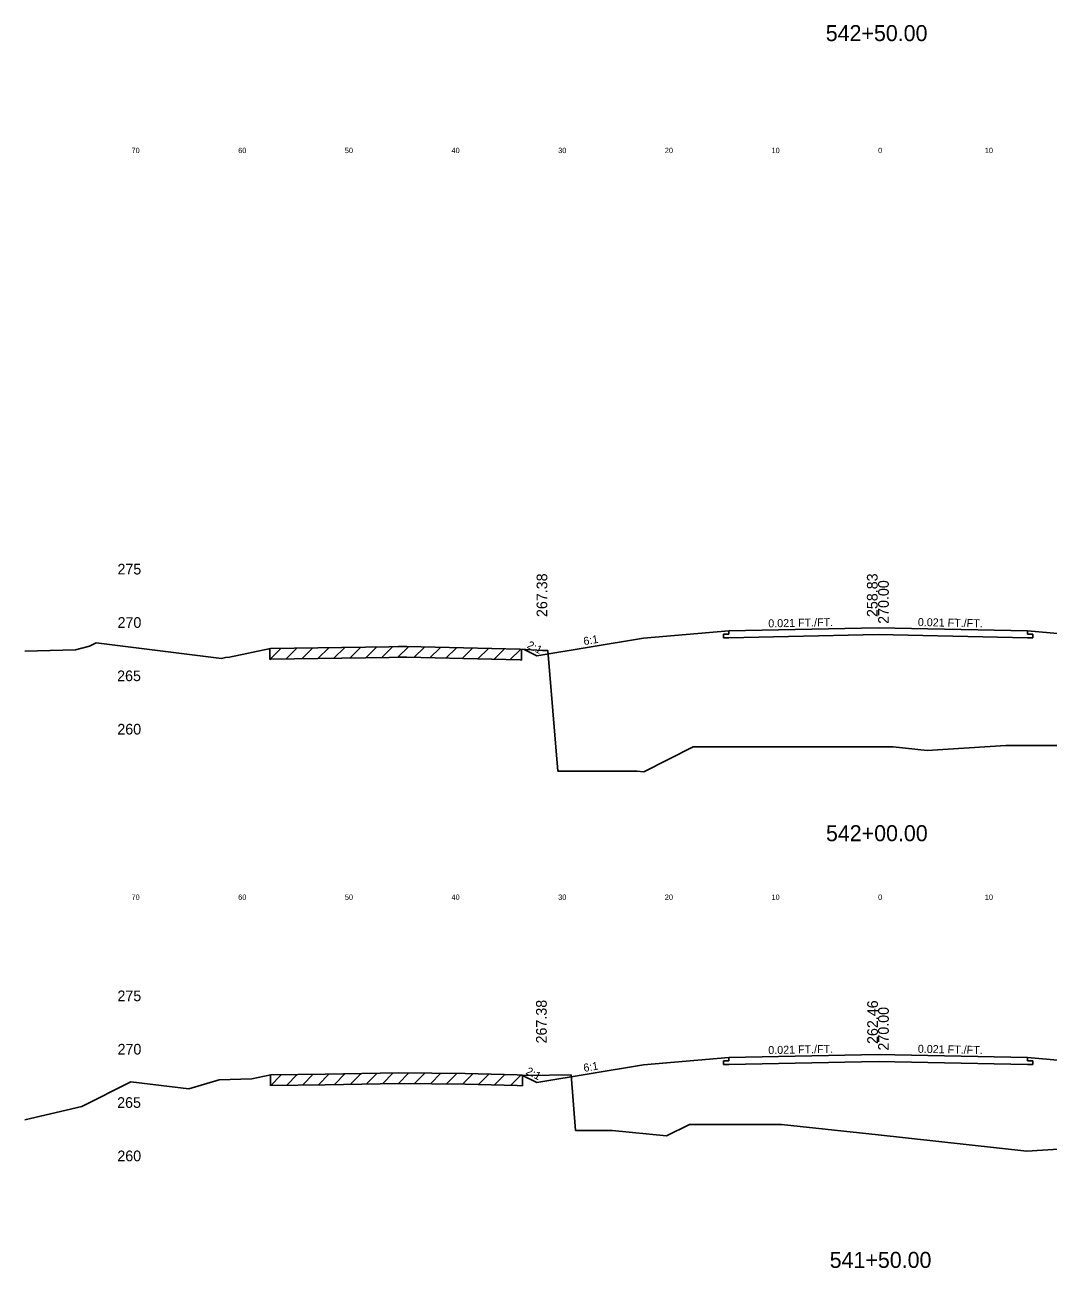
# Model space of a CAD drawing. Extents: x 1000 to 1162, y 999 to 8520.
# Drawn here: x 1000 to 1095.9, y 6300 to 6416.5 of the extents above; entities that cross this region are included whole.
import ezdxf

# ---------------------------------------------------------------- set-up
doc = ezdxf.new("R2010")
doc.units = 0
for name, color, linetype in [('Level 10', 7, 'Continuous'), ('Level 11', 7, 'Continuous'), ('Level 12', 7, 'Continuous'), ('Level 3', 7, 'Continuous'), ('Level 32', 7, 'Continuous'), ('Level 33', 7, 'Continuous'), ('Level 56', 7, 'Continuous'), ('Level 59', 7, 'Continuous'), ('Level 6', 7, 'Continuous'), ('Level 60', 7, 'Continuous'), ('Level 61', 7, 'Continuous'), ('Level 7', 7, 'Continuous')]:
    doc.layers.add(name, color=color, linetype=linetype)

msp = doc.modelspace()

# ---------------------------------------------------------------- linework, layer by layer
at = {"layer": 'Level 11'}
for p, q in [((1066, 6359.41), (1065.5, 6359.4)), ((1065.5, 6359.4), (1065.5, 6359.06)), ((1065.5, 6359.06), (1066, 6359.07)), ((1066, 6359.71), (1066, 6359.41)), ((1094, 6359.41), (1094, 6359.71)), ((1094.5, 6359.4), (1094, 6359.41)), ((1094, 6359.07), (1094.5, 6359.06)), ((1094.5, 6359.06), (1094.5, 6359.4)), ((1066, 6319.41), (1065.5, 6319.4)), ((1065.5, 6319.4), (1065.5, 6319.06)), ((1065.5, 6319.06), (1066, 6319.07)), ((1066, 6319.71), (1066, 6319.41)), ((1094, 6319.41), (1094, 6319.71)), ((1094.5, 6319.4), (1094, 6319.41)), ((1094, 6319.07), (1094.5, 6319.06)), ((1094.5, 6319.06), (1094.5, 6319.4))]:
    msp.add_line(p, q, dxfattribs=at)
at = {"layer": 'Level 12'}
for p, q in [((1080, 6359.36), (1066, 6359.07)), ((1094, 6359.07), (1080, 6359.36)), ((1080, 6319.36), (1066, 6319.07)), ((1094, 6319.07), (1080, 6319.36))]:
    msp.add_line(p, q, dxfattribs=at)
at = {"layer": 'Level 59'}
for p, q in [((1066, 6359.71), (1080, 6360)), ((1080, 6360), (1094, 6359.71)), ((1066, 6319.71), (1080, 6320)), ((1080, 6320), (1094, 6319.71))]:
    msp.add_line(p, q, dxfattribs=at)
at = {"layer": 'Level 6'}
for p, q in [((1058, 6359.04), (1066, 6359.71)), ((1094, 6359.71), (1102, 6359.04)), ((1058, 6319.04), (1066, 6319.71)), ((1094, 6319.71), (1102, 6319.04))]:
    msp.add_line(p, q, dxfattribs=at)
at = {"layer": 'Level 60'}
for p, q in [((1000, 6357.82), (1004.75, 6357.95)), ((1004.75, 6357.95), (1006.07, 6358.27)), ((1006.07, 6358.27), (1006.69, 6358.58)), ((1006.69, 6358.58), (1018.44, 6357.12)), ((1019.2, 6357.24), (1023.03, 6358.05)), ((1023.03, 6358.05), (1034.15, 6358.23)), ((1034.15, 6358.23), (1035.03, 6358.25)), ((1035.03, 6358.25), (1035.82, 6358.24)), ((1035.82, 6358.24), (1046.43, 6357.99)), ((1046.43, 6357.99), (1048.53, 6357.87)), ((1048.53, 6357.87), (1049.04, 6357.87)), ((1049.04, 6357.87), (1049.97, 6346.55)), ((1018.44, 6357.12), (1018.81, 6357.23)), ((1018.81, 6357.23), (1019.2, 6357.24)), ((1058.04, 6346.5), (1062.67, 6348.83)), ((1062.67, 6348.83), (1080, 6348.83)), ((1080, 6348.83), (1081.41, 6348.83)), ((1081.41, 6348.83), (1084.6, 6348.49)), ((1084.6, 6348.49), (1091.98, 6348.96)), ((1091.98, 6348.96), (1098.42, 6348.96)), ((1049.97, 6346.55), (1057.39, 6346.57)), ((1057.39, 6346.57), (1058.04, 6346.5)), ((1021.29, 6317.71), (1023.05, 6318.09)), ((1023.05, 6318.09), (1028.17, 6318.17)), ((1028.17, 6318.17), (1035.02, 6318.3)), ((1035.02, 6318.3), (1041.27, 6318.21)), ((1041.27, 6318.21), (1046.16, 6318.1)), ((1046.16, 6318.1), (1047.13, 6318.04)), ((1047.13, 6318.04), (1051.21, 6318.1)), ((1051.21, 6318.1), (1051.64, 6312.87)), ((1005.35, 6315.14), (1009.95, 6317.45)), ((1009.95, 6317.45), (1015.36, 6316.78)), ((1015.36, 6316.78), (1018.22, 6317.62)), ((1018.22, 6317.62), (1021.29, 6317.71)), ((1000, 6313.87), (1005.35, 6315.14)), ((1060.17, 6312.37), (1062.31, 6313.44)), ((1062.31, 6313.44), (1070.95, 6313.44)), ((1070.95, 6313.44), (1080, 6312.46)), ((1051.64, 6312.87), (1055.06, 6312.88)), ((1055.06, 6312.88), (1060.17, 6312.37)), ((1080, 6312.46), (1093.95, 6310.95)), ((1093.95, 6310.95), (1097.38, 6311.16))]:
    msp.add_line(p, q, dxfattribs=at)
at = {"layer": 'Level 61'}
for p, q in [((1024.01, 6358.06), (1022.98, 6357.04)), ((1022.98, 6358.04), (1022.98, 6357.04)), ((1025.5, 6358.09), (1024.48, 6357.07)), ((1027, 6358.11), (1025.98, 6357.1)), ((1028.5, 6358.14), (1027.48, 6357.12)), ((1030, 6358.16), (1028.98, 6357.15)), ((1031.5, 6358.19), (1030.48, 6357.17)), ((1033, 6358.21), (1031.98, 6357.2)), ((1034.5, 6358.24), (1033.48, 6357.22)), ((1035.97, 6358.23), (1034.98, 6357.25)), ((1037.46, 6358.2), (1036.48, 6357.22)), ((1038.96, 6358.16), (1037.98, 6357.19)), ((1040.46, 6358.13), (1039.48, 6357.15)), ((1041.96, 6358.09), (1040.98, 6357.11)), ((1043.46, 6358.06), (1042.48, 6357.08)), ((1044.96, 6358.02), (1043.98, 6357.04)), ((1046.46, 6357.98), (1045.48, 6357.01)), ((1046.55, 6356.98), (1046.55, 6357.98)), ((1022.98, 6357.04), (1023.03, 6357.05)), ((1023.03, 6357.05), (1034.15, 6357.23)), ((1034.15, 6357.23), (1035.03, 6357.25)), ((1035.03, 6357.25), (1035.82, 6357.24)), ((1035.82, 6357.24), (1046.43, 6356.99)), ((1046.43, 6356.99), (1046.55, 6356.98)), ((1024.04, 6318.1), (1023.02, 6317.08)), ((1023.02, 6318.08), (1023.02, 6317.08)), ((1025.54, 6318.13), (1024.52, 6317.11)), ((1027.04, 6318.15), (1026.02, 6317.14)), ((1028.54, 6318.18), (1027.52, 6317.16)), ((1030.04, 6318.21), (1029.02, 6317.19)), ((1031.54, 6318.23), (1030.52, 6317.21)), ((1033.04, 6318.26), (1032.02, 6317.24)), ((1034.54, 6318.29), (1033.52, 6317.27)), ((1036.01, 6318.28), (1035.02, 6317.3)), ((1037.51, 6318.26), (1036.52, 6317.28)), ((1039.01, 6318.24), (1038.02, 6317.26)), ((1040.51, 6318.22), (1039.52, 6317.24)), ((1042, 6318.19), (1041.02, 6317.21)), ((1043.5, 6318.16), (1042.52, 6317.18)), ((1045, 6318.12), (1044.02, 6317.15)), ((1046.49, 6318.08), (1045.52, 6317.11)), ((1046.65, 6317.07), (1046.65, 6318.07)), ((1023.02, 6317.08), (1023.05, 6317.09)), ((1023.05, 6317.09), (1028.17, 6317.17)), ((1028.17, 6317.17), (1035.02, 6317.3)), ((1035.02, 6317.3), (1041.27, 6317.21)), ((1041.27, 6317.21), (1046.16, 6317.1)), ((1046.16, 6317.1), (1046.65, 6317.07))]:
    msp.add_line(p, q, dxfattribs=at)
at = {"layer": 'Level 7'}
for p, q in [((1048, 6357.38), (1058, 6359.04)), ((1046.82, 6357.96), (1048, 6357.38)), ((1048, 6317.38), (1058, 6319.04)), ((1046.61, 6318.07), (1048, 6317.38))]:
    msp.add_line(p, q, dxfattribs=at)

# ---------------------------------------------------------------- texts
at = {"layer": 'Level 10'}
for s, p in [('258.83', (1079.95, 6361.01)), ('262.46', (1079.98, 6320.99))]:
    msp.add_text(s, height=1, rotation=90, dxfattribs=at).set_placement(p)
at = {"layer": 'Level 11'}
for s, p in [(' 275', (1008.31, 6365)), (' 270', (1008.32, 6360)), (' 265', (1008.28, 6355)), (' 260', (1008.3, 6350)), (' 275', (1008.31, 6325)), (' 270', (1008.32, 6320)), (' 265', (1008.28, 6315)), (' 260', (1008.3, 6310))]:
    msp.add_text(s, height=1, dxfattribs=at).set_placement(p)
at = {"layer": 'Level 3'}
for s, p in [('542+50.00', (1075.09, 6415)), ('542+00.00', (1075.11, 6340)), ('541+50.00', (1075.46, 6300))]:
    msp.add_text(s, height=1.5, dxfattribs=at).set_placement(p)
at = {"layer": 'Level 32'}
for s, rotation, p in [('0.021 FT./FT.', 1.1916, (1069.71, 6360.04)), ('0.021 FT./FT.', 358.8084, (1083.72, 6360.17)), ('2:1', 333.435, (1047.02, 6358.15)), ('6:1', 9.4623, (1052.43, 6358.37)), ('0.021 FT./FT.', 1.1916, (1069.71, 6320.04)), ('0.021 FT./FT.', 358.8084, (1083.72, 6320.17)), ('6:1', 9.4623, (1052.43, 6318.37)), ('2:1', 333.435, (1046.91, 6318.2))]:
    msp.add_text(s, height=0.75, rotation=rotation, dxfattribs=at).set_placement(p)
at = {"layer": 'Level 33'}
for p in [(1048.98, 6361.01), (1048.93, 6321.04)]:
    msp.add_text('267.38', height=1, rotation=90, dxfattribs=at).set_placement(p)
at = {"layer": 'Level 56'}
for s, p in [('70', (1010, 6404.5)), ('60', (1020, 6404.5)), ('50', (1030, 6404.5)), ('40', (1040, 6404.5)), ('30', (1050, 6404.5)), ('20', (1060, 6404.5)), ('10', (1070, 6404.5)), ('0', (1080, 6404.5)), ('10', (1090, 6404.5)), ('70', (1010, 6334.5)), ('60', (1020, 6334.5)), ('50', (1030, 6334.5)), ('40', (1040, 6334.5)), ('30', (1050, 6334.5)), ('20', (1060, 6334.5)), ('10', (1070, 6334.5)), ('0', (1080, 6334.5)), ('10', (1090, 6334.5))]:
    msp.add_text(s, height=0.5, dxfattribs=at).set_placement(p)
at = {"layer": 'Level 59'}
for p in [(1081, 6360), (1081, 6320)]:
    msp.add_text(' 270.00', height=1, rotation=90, dxfattribs=at).set_placement(p)

doc.saveas('drawing.dxf')
